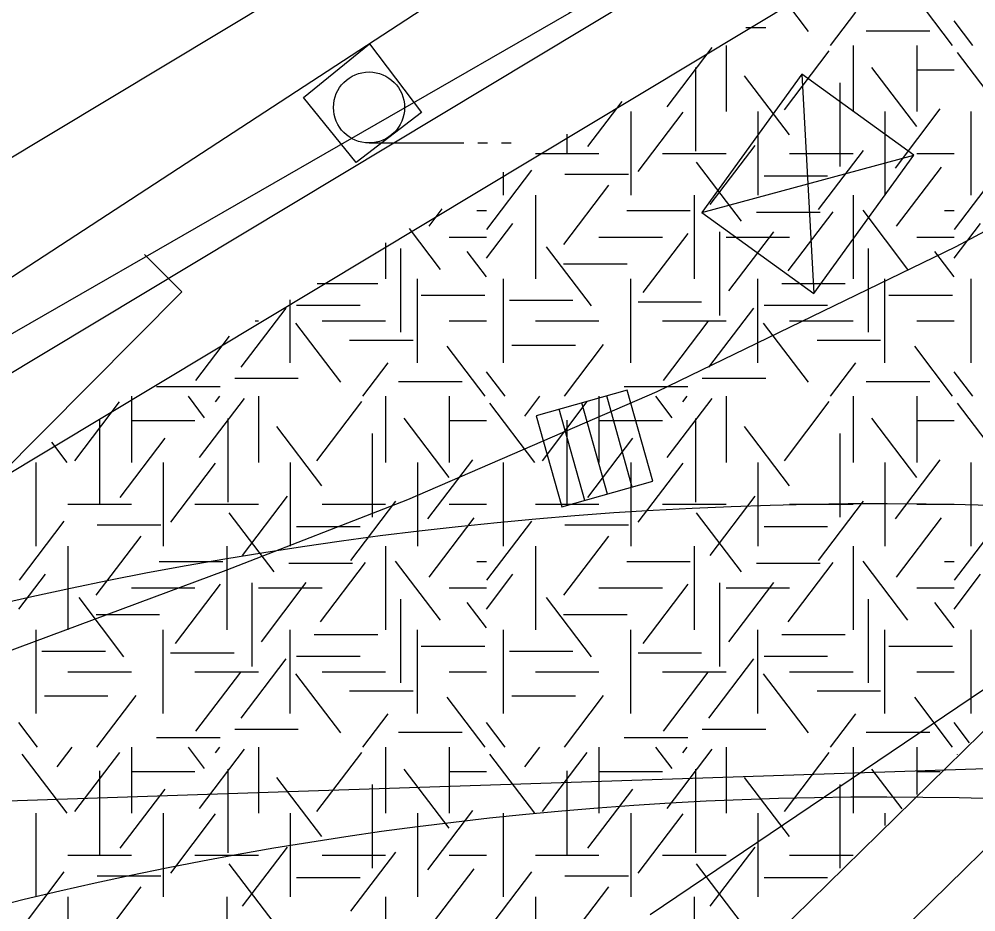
# Model space of a CAD drawing. Extents: x 419101 to 420177, y 4451541 to 4452254.
# Drawn here: x 420067.43 to 420087.64, y 4451873.75 to 4451892.61 of the extents above; entities that cross this region are included whole.
import ezdxf

# ---------------------------------------------------------------- set-up
doc = ezdxf.new("R2010")
doc.units = 0
for name, color, linetype in [('3_HALİHAZIR', 7, 'Continuous'), ('Level 41', 7, 'Continuous'), ('Level 60', 7, 'Continuous'), ('Level 62', 7, 'Continuous'), ('TRAMVAY_HATTI', 7, 'Continuous')]:
    doc.layers.add(name, color=color, linetype=linetype)

msp = doc.modelspace()

# ---------------------------------------------------------------- linework, layer by layer
at = {"layer": '3_HALİHAZIR'}
for p, q in [((420074.819, 4451889.992), (420076.819, 4451889.992)), ((420077.119, 4451889.992), (420077.319, 4451889.992)), ((420077.619, 4451889.992), (420077.819, 4451889.992)), ((420080.276, 4451884.772), (420078.35, 4451884.231)), ((420080.276, 4451884.772), (420078.35, 4451884.231)), ((420080.381, 4451882.724), (420079.84, 4451884.65)), ((420080.817, 4451882.847), (420080.276, 4451884.772)), ((420080.817, 4451882.847), (420080.276, 4451884.772)), ((420079.854, 4451882.576), (420079.313, 4451884.502)), ((420078.35, 4451884.231), (420078.891, 4451882.306)), ((420078.35, 4451884.231), (420078.891, 4451882.306)), ((420079.377, 4451882.442), (420078.836, 4451884.368)), ((420078.891, 4451882.306), (420080.817, 4451882.847)), ((420078.891, 4451882.306), (420080.817, 4451882.847))]:
    msp.add_line(p, q, dxfattribs=at)
for points in [[(420019.749, 4451866.699), (420043.099, 4451872.649), (420052.006, 4451874.842), (420057.194, 4451876.117), (420062.402, 4451877.65), (420066.171, 4451878.88), (420071.798, 4451880.972), (420075.639, 4451882.461), (420080.907, 4451884.743), (420087.223, 4451887.805), (420091.218, 4451889.941), (420097.649, 4451893.519), (420100.952, 4451895.591), (420104.734, 4451898.224), (420109.881, 4451901.723)], [(420074.546, 4451889.58), (420073.435, 4451890.956), (420074.832, 4451892.089), (420075.926, 4451890.639)], [(420083.966, 4451891.447), (420084.214, 4451886.812)], [(420075.926, 4451890.639), (420074.546, 4451889.58)], [(420081.849, 4451888.525), (420086.331, 4451889.733)]]:
    msp.add_lwpolyline(points, dxfattribs=at)
msp.add_lwpolyline([(420084.214, 4451886.812), (420086.331, 4451889.733), (420083.966, 4451891.447), (420081.849, 4451888.525)], close=True, dxfattribs=at)
msp.add_circle((420074.819, 4451890.742), 0.75, dxfattribs=at)
at = {"layer": 'Level 41'}
for p, q in [((420087.15, 4451892.052), (420086.348, 4451893.108)), ((420084.101, 4451892.35), (420083.645, 4451892.95)), ((420084.567, 4451892.052), (420085.104, 4451892.758)), ((420087.573, 4451892.052), (420087.179, 4451892.57)), ((420082.78, 4451892.433), (420083.204, 4451892.433)), ((420085.323, 4451892.364), (420086.666, 4451892.364)), ((420081.118, 4451890.758), (420082.067, 4451892.007)), ((420082.362, 4451892.052), (420082.362, 4451890.654)), ((420083.595, 4451890.689), (420084.544, 4451891.939)), ((420085.048, 4451892.052), (420085.048, 4451890.654)), ((420086.391, 4451892.052), (420086.391, 4451890.654)), ((420086.391, 4451892.052), (420086.391, 4451890.654)), ((420088.2, 4451890.654), (420087.251, 4451891.904)), ((420081.718, 4451891.585), (420081.718, 4451889.818)), ((420086.392, 4451890.338), (420085.443, 4451891.587)), ((420086.391, 4451891.538), (420087.179, 4451891.538)), ((420083.702, 4451890.163), (420082.753, 4451891.412)), ((420084.766, 4451891.264), (420084.766, 4451889.497)), ((420079.441, 4451889.917), (420080.164, 4451890.87)), ((420085.94, 4451889.461), (420086.889, 4451890.711)), ((420080.348, 4451890.654), (420080.348, 4451888.887)), ((420080.507, 4451889.392), (420081.456, 4451890.642)), ((420083.034, 4451890.654), (420083.034, 4451888.887)), ((420085.72, 4451890.654), (420085.72, 4451888.887)), ((420085.72, 4451890.654), (420085.72, 4451888.887)), ((420087.541, 4451888.887), (420087.541, 4451890.654)), ((420079.001, 4451890.175), (420079.001, 4451889.783)), ((420082.024, 4451888.691), (420082.975, 4451889.94)), ((420078.333, 4451889.77), (420079.676, 4451889.77)), ((420081.019, 4451889.77), (420082.362, 4451889.77)), ((420083.705, 4451889.77), (420085.048, 4451889.77)), ((420084.315, 4451888.586), (420085.264, 4451889.836)), ((420086.391, 4451889.77), (420087.179, 4451889.77)), ((420082.69, 4451888.341), (420081.74, 4451889.59)), ((420085.966, 4451888.235), (420086.916, 4451889.484)), ((420077.31, 4451888.166), (420078.259, 4451889.415)), ((420077.662, 4451888.887), (420077.662, 4451889.374)), ((420078.957, 4451889.336), (420080.3, 4451889.336)), ((420083.165, 4451889.3), (420084.508, 4451889.3)), ((420087.189, 4451888.166), (420088.138, 4451889.415)), ((420078.935, 4451887.849), (420079.884, 4451889.099)), ((420078.333, 4451888.887), (420078.333, 4451887.12)), ((420081.691, 4451888.887), (420081.691, 4451887.12)), ((420085.048, 4451888.887), (420085.048, 4451887.12)), ((420076.087, 4451888.235), (420076.363, 4451888.598)), ((420077.096, 4451888.563), (420077.3, 4451888.563)), ((420080.263, 4451888.563), (420081.606, 4451888.563)), ((420083.005, 4451888.53), (420084.348, 4451888.53)), ((420083.675, 4451887.289), (420084.625, 4451888.539)), ((420086.205, 4451887.323), (420085.256, 4451888.572)), ((420086.975, 4451888.563), (420087.179, 4451888.563)), ((420077.3, 4451887.557), (420077.859, 4451888.293)), ((420087.179, 4451887.557), (420087.738, 4451888.293)), ((420076.326, 4451887.323), (420075.671, 4451888.185)), ((420080.612, 4451886.833), (420081.562, 4451888.083)), ((420082.223, 4451888.115), (420082.223, 4451886.347)), ((420082.423, 4451886.869), (420083.372, 4451888.118)), ((420075.169, 4451887.884), (420075.169, 4451887.12)), ((420076.512, 4451888.003), (420077.3, 4451888.003)), ((420079.676, 4451888.003), (420081.019, 4451888.003)), ((420082.362, 4451888.003), (420083.705, 4451888.003)), ((420086.391, 4451888.003), (420087.179, 4451888.003)), ((420075.487, 4451887.765), (420075.487, 4451885.997)), ((420077.3, 4451887.163), (420076.894, 4451887.697)), ((420079.52, 4451886.552), (420078.571, 4451887.802)), ((420085.366, 4451887.765), (420085.366, 4451885.997)), ((420087.179, 4451887.163), (420086.773, 4451887.697)), ((420078.93, 4451887.443), (420080.273, 4451887.443)), ((420075.841, 4451885.352), (420075.841, 4451887.12)), ((420077.662, 4451885.352), (420077.662, 4451887.12)), ((420080.348, 4451885.352), (420080.348, 4451887.12)), ((420083.034, 4451885.352), (420083.034, 4451887.12)), ((420085.72, 4451885.352), (420085.72, 4451887.12)), ((420087.541, 4451885.352), (420087.541, 4451887.12)), ((420073.726, 4451887.022), (420075.003, 4451887.022)), ((420083.539, 4451887.022), (420084.882, 4451887.022)), ((420073.155, 4451885.352), (420073.155, 4451886.681)), ((420075.923, 4451886.777), (420077.266, 4451886.777)), ((420077.785, 4451886.671), (420079.128, 4451886.671)), ((420080.502, 4451886.637), (420081.845, 4451886.637)), ((420085.802, 4451886.777), (420087.145, 4451886.777)), ((420072.119, 4451885.255), (420073.068, 4451886.505)), ((420073.286, 4451886.566), (420074.629, 4451886.566)), ((420081.998, 4451885.255), (420082.947, 4451886.505)), ((420083.165, 4451886.566), (420084.508, 4451886.566)), ((420072.411, 4451886.236), (420072.483, 4451886.236)), ((420073.826, 4451886.236), (420075.169, 4451886.236)), ((420076.512, 4451886.236), (420077.3, 4451886.236)), ((420078.333, 4451886.236), (420079.676, 4451886.236)), ((420081.019, 4451886.236), (420082.362, 4451886.236)), ((420083.705, 4451886.236), (420085.048, 4451886.236)), ((420086.391, 4451886.236), (420087.179, 4451886.236)), ((420074.222, 4451884.941), (420073.272, 4451886.19)), ((420081.038, 4451884.976), (420081.987, 4451886.225)), ((420084.101, 4451884.941), (420083.151, 4451886.19)), ((420071.159, 4451884.976), (420071.871, 4451885.914)), ((420074.405, 4451885.829), (420075.748, 4451885.829)), ((420084.284, 4451885.829), (420085.627, 4451885.829)), ((420077.271, 4451884.643), (420076.469, 4451885.699)), ((420077.839, 4451885.725), (420079.181, 4451885.725)), ((420078.947, 4451884.643), (420079.776, 4451885.734)), ((420087.15, 4451884.643), (420086.348, 4451885.699)), ((420074.688, 4451884.643), (420075.225, 4451885.349)), ((420084.567, 4451884.643), (420085.104, 4451885.349)), ((420071.982, 4451885.024), (420073.325, 4451885.024)), ((420077.694, 4451884.643), (420077.3, 4451885.161)), ((420081.861, 4451885.024), (420083.204, 4451885.024)), ((420087.573, 4451884.643), (420087.179, 4451885.161)), ((420070.33, 4451884.849), (420071.673, 4451884.849)), ((420075.444, 4451884.955), (420076.787, 4451884.955)), ((420080.209, 4451884.849), (420081.552, 4451884.849)), ((420085.323, 4451884.955), (420086.666, 4451884.955)), ((420069.797, 4451884.643), (420069.797, 4451883.245)), ((420071.346, 4451884.191), (420071.002, 4451884.643)), ((420071.572, 4451884.523), (420071.663, 4451884.643)), ((420072.483, 4451884.643), (420072.483, 4451883.245)), ((420075.169, 4451884.643), (420075.169, 4451883.245)), ((420076.512, 4451884.643), (420076.512, 4451883.245)), ((420076.512, 4451884.643), (420076.512, 4451883.245)), ((420078.11, 4451884.226), (420078.427, 4451884.643)), ((420079.676, 4451884.643), (420079.676, 4451883.245)), ((420081.225, 4451884.191), (420080.881, 4451884.643)), ((420081.451, 4451884.523), (420081.542, 4451884.643)), ((420082.362, 4451884.643), (420082.362, 4451883.245)), ((420085.048, 4451884.643), (420085.048, 4451883.245)), ((420086.391, 4451884.643), (420086.391, 4451883.245)), ((420086.391, 4451884.643), (420086.391, 4451883.245)), ((420068.602, 4451883.28), (420069.547, 4451884.524)), ((420071.239, 4451883.349), (420072.189, 4451884.599)), ((420073.716, 4451883.28), (420074.665, 4451884.53)), ((420078.321, 4451883.245), (420077.372, 4451884.495)), ((420078.481, 4451883.28), (420079.43, 4451884.53)), ((420081.118, 4451883.349), (420082.068, 4451884.599)), ((420083.595, 4451883.28), (420084.544, 4451884.53)), ((420088.2, 4451883.245), (420087.251, 4451884.495)), ((420069.122, 4451884.141), (420069.122, 4451882.374)), ((420069.797, 4451884.129), (420071.14, 4451884.129)), ((420071.839, 4451884.176), (420071.839, 4451882.409)), ((420076.513, 4451882.929), (420075.564, 4451884.178)), ((420076.512, 4451884.129), (420077.3, 4451884.129)), ((420079.001, 4451884.141), (420079.001, 4451882.374)), ((420079.676, 4451884.129), (420081.019, 4451884.129)), ((420081.718, 4451884.176), (420081.718, 4451882.409)), ((420086.392, 4451882.929), (420085.443, 4451884.178)), ((420086.391, 4451884.129), (420087.179, 4451884.129)), ((420073.823, 4451882.754), (420072.874, 4451884.003)), ((420074.887, 4451883.855), (420074.887, 4451882.088)), ((420083.702, 4451882.754), (420082.753, 4451884.003)), ((420084.766, 4451883.855), (420084.766, 4451882.088)), ((420068.442, 4451883.245), (420068.119, 4451883.671)), ((420069.562, 4451882.508), (420070.511, 4451883.758)), ((420079.441, 4451882.508), (420080.39, 4451883.758)), ((420067.783, 4451881.478), (420067.783, 4451883.245)), ((420070.469, 4451883.245), (420070.469, 4451881.478)), ((420070.628, 4451881.983), (420071.577, 4451883.233)), ((420073.155, 4451883.245), (420073.155, 4451881.478)), ((420075.841, 4451883.245), (420075.841, 4451881.478)), ((420075.841, 4451883.245), (420075.841, 4451881.478)), ((420076.061, 4451882.052), (420077.01, 4451883.302)), ((420077.662, 4451881.478), (420077.662, 4451883.245)), ((420080.348, 4451883.245), (420080.348, 4451881.478)), ((420080.507, 4451881.983), (420081.456, 4451883.233)), ((420083.034, 4451883.245), (420083.034, 4451881.478)), ((420085.72, 4451883.245), (420085.72, 4451881.478)), ((420085.72, 4451883.245), (420085.72, 4451881.478)), ((420085.94, 4451882.052), (420086.889, 4451883.302)), ((420087.541, 4451881.478), (420087.541, 4451883.245)), ((420072.145, 4451881.282), (420073.096, 4451882.531)), ((420074.436, 4451881.177), (420075.385, 4451882.427)), ((420082.024, 4451881.282), (420082.975, 4451882.531)), ((420084.315, 4451881.177), (420085.264, 4451882.427)), ((420068.454, 4451882.361), (420069.797, 4451882.361)), ((420071.14, 4451882.361), (420072.483, 4451882.361)), ((420073.826, 4451882.361), (420075.169, 4451882.361)), ((420076.512, 4451882.361), (420077.3, 4451882.361)), ((420078.333, 4451882.361), (420079.676, 4451882.361)), ((420081.019, 4451882.361), (420082.362, 4451882.361)), ((420083.705, 4451882.361), (420085.048, 4451882.361)), ((420086.391, 4451882.361), (420087.179, 4451882.361)), ((420067.431, 4451880.757), (420068.38, 4451882.006)), ((420072.811, 4451880.932), (420071.861, 4451882.181)), ((420076.087, 4451880.826), (420077.037, 4451882.075)), ((420077.31, 4451880.757), (420078.259, 4451882.006)), ((420082.69, 4451880.932), (420081.74, 4451882.181)), ((420085.966, 4451880.826), (420086.916, 4451882.075)), ((420087.189, 4451880.757), (420088.138, 4451882.006)), ((420069.078, 4451881.927), (420070.421, 4451881.927)), ((420073.286, 4451881.891), (420074.629, 4451881.891)), ((420078.957, 4451881.927), (420080.3, 4451881.927)), ((420083.165, 4451881.891), (420084.508, 4451881.891)), ((420069.056, 4451880.44), (420070.005, 4451881.69)), ((420078.935, 4451880.44), (420079.884, 4451881.69)), ((420068.454, 4451881.478), (420068.454, 4451879.711)), ((420071.812, 4451881.478), (420071.812, 4451879.711)), ((420075.169, 4451881.478), (420075.169, 4451879.711)), ((420078.333, 4451881.478), (420078.333, 4451879.711)), ((420081.691, 4451881.478), (420081.691, 4451879.711)), ((420085.048, 4451881.478), (420085.048, 4451879.711)), ((420070.384, 4451881.154), (420071.727, 4451881.154)), ((420073.126, 4451881.121), (420074.469, 4451881.121)), ((420073.796, 4451879.88), (420074.746, 4451881.13)), ((420076.326, 4451879.914), (420075.377, 4451881.163)), ((420077.096, 4451881.154), (420077.3, 4451881.154)), ((420080.263, 4451881.154), (420081.606, 4451881.154)), ((420083.005, 4451881.121), (420084.348, 4451881.121)), ((420083.675, 4451879.88), (420084.625, 4451881.13)), ((420086.205, 4451879.914), (420085.256, 4451881.163)), ((420086.975, 4451881.154), (420087.179, 4451881.154)), ((420067.421, 4451880.148), (420067.98, 4451880.884)), ((420077.3, 4451880.148), (420077.859, 4451880.884)), ((420087.179, 4451880.148), (420087.738, 4451880.884)), ((420069.797, 4451880.594), (420071.14, 4451880.594)), ((420070.733, 4451879.424), (420071.683, 4451880.674)), ((420072.344, 4451880.706), (420072.344, 4451878.938)), ((420072.483, 4451880.594), (420073.826, 4451880.594)), ((420072.544, 4451879.46), (420073.493, 4451880.709)), ((420076.512, 4451880.594), (420077.3, 4451880.594)), ((420079.676, 4451880.594), (420081.019, 4451880.594)), ((420080.612, 4451879.424), (420081.562, 4451880.674)), ((420082.223, 4451880.706), (420082.223, 4451878.938)), ((420082.362, 4451880.594), (420083.705, 4451880.594)), ((420082.423, 4451879.46), (420083.372, 4451880.709)), ((420086.391, 4451880.594), (420087.179, 4451880.594)), ((420069.641, 4451879.143), (420068.692, 4451880.393)), ((420079.52, 4451879.143), (420078.571, 4451880.393)), ((420075.487, 4451880.356), (420075.487, 4451878.588)), ((420077.3, 4451879.754), (420076.894, 4451880.288)), ((420085.366, 4451880.356), (420085.366, 4451878.588)), ((420087.179, 4451879.754), (420086.773, 4451880.288)), ((420069.051, 4451880.034), (420070.394, 4451880.034)), ((420078.93, 4451880.034), (420080.273, 4451880.034)), ((420067.783, 4451877.943), (420067.783, 4451879.711)), ((420070.469, 4451877.943), (420070.469, 4451879.711)), ((420073.155, 4451877.943), (420073.155, 4451879.711)), ((420073.66, 4451879.613), (420075.003, 4451879.613)), ((420075.841, 4451877.943), (420075.841, 4451879.711)), ((420077.662, 4451877.943), (420077.662, 4451879.711)), ((420080.348, 4451877.943), (420080.348, 4451879.711)), ((420083.034, 4451877.943), (420083.034, 4451879.711)), ((420083.539, 4451879.613), (420084.882, 4451879.613)), ((420085.72, 4451877.943), (420085.72, 4451879.711)), ((420087.541, 4451877.943), (420087.541, 4451879.711)), ((420075.923, 4451879.368), (420077.266, 4451879.368)), ((420085.802, 4451879.368), (420087.145, 4451879.368)), ((420067.906, 4451879.262), (420069.249, 4451879.262)), ((420070.623, 4451879.228), (420071.966, 4451879.228)), ((420077.785, 4451879.262), (420079.128, 4451879.262)), ((420080.502, 4451879.228), (420081.845, 4451879.228)), ((420072.119, 4451877.846), (420073.068, 4451879.096)), ((420073.286, 4451879.157), (420074.629, 4451879.157)), ((420081.998, 4451877.846), (420082.947, 4451879.096)), ((420083.165, 4451879.157), (420084.508, 4451879.157)), ((420068.454, 4451878.827), (420069.797, 4451878.827)), ((420071.14, 4451878.827), (420072.483, 4451878.827)), ((420071.159, 4451877.567), (420072.108, 4451878.816)), ((420074.222, 4451877.532), (420073.272, 4451878.781)), ((420073.826, 4451878.827), (420075.169, 4451878.827)), ((420076.512, 4451878.827), (420077.3, 4451878.827)), ((420078.333, 4451878.827), (420079.676, 4451878.827)), ((420081.019, 4451878.827), (420082.362, 4451878.827)), ((420081.038, 4451877.567), (420081.987, 4451878.816)), ((420084.101, 4451877.532), (420083.151, 4451878.781)), ((420083.705, 4451878.827), (420085.048, 4451878.827)), ((420086.391, 4451878.827), (420087.179, 4451878.827)), ((420074.405, 4451878.42), (420075.748, 4451878.42)), ((420084.284, 4451878.42), (420085.627, 4451878.42)), ((420067.96, 4451878.316), (420069.302, 4451878.316)), ((420069.068, 4451877.234), (420069.897, 4451878.325)), ((420077.271, 4451877.234), (420076.469, 4451878.29)), ((420077.839, 4451878.316), (420079.181, 4451878.316)), ((420078.947, 4451877.234), (420079.776, 4451878.325)), ((420087.15, 4451877.234), (420086.348, 4451878.29)), ((420067.815, 4451877.234), (420067.421, 4451877.752)), ((420074.688, 4451877.234), (420075.225, 4451877.94)), ((420077.694, 4451877.234), (420077.3, 4451877.752)), ((420084.567, 4451877.234), (420085.104, 4451877.94)), ((420087.505, 4451877.324), (420087.179, 4451877.752)), ((420071.982, 4451877.615), (420073.325, 4451877.615)), ((420075.444, 4451877.546), (420076.787, 4451877.546)), ((420081.861, 4451877.615), (420083.204, 4451877.615)), ((420085.323, 4451877.546), (420086.666, 4451877.546)), ((420070.33, 4451877.44), (420071.673, 4451877.44)), ((420080.209, 4451877.44), (420081.552, 4451877.44)), ((420068.231, 4451876.817), (420068.548, 4451877.234)), ((420069.797, 4451877.234), (420069.797, 4451875.836)), ((420071.346, 4451876.782), (420071.002, 4451877.234)), ((420071.239, 4451875.94), (420072.189, 4451877.19)), ((420071.572, 4451877.114), (420071.663, 4451877.234)), ((420072.483, 4451877.234), (420072.483, 4451875.836)), ((420075.169, 4451877.234), (420075.169, 4451875.836)), ((420076.512, 4451877.234), (420076.512, 4451875.836)), ((420076.512, 4451877.234), (420076.512, 4451875.836)), ((420078.11, 4451876.817), (420078.427, 4451877.234)), ((420079.676, 4451877.234), (420079.676, 4451875.836)), ((420081.225, 4451876.782), (420080.881, 4451877.234)), ((420081.118, 4451875.94), (420082.068, 4451877.19)), ((420081.451, 4451877.114), (420081.542, 4451877.234)), ((420082.362, 4451877.234), (420082.362, 4451875.836)), ((420085.048, 4451877.234), (420085.048, 4451875.836)), ((420086.391, 4451877.234), (420086.391, 4451876.235)), ((420086.391, 4451877.234), (420086.391, 4451876.235)), ((420068.442, 4451875.836), (420067.493, 4451877.086)), ((420068.602, 4451875.871), (420069.551, 4451877.121)), ((420073.716, 4451875.871), (420074.665, 4451877.121)), ((420078.321, 4451875.836), (420077.372, 4451877.086)), ((420078.481, 4451875.871), (420079.43, 4451877.121)), ((420083.595, 4451875.871), (420084.544, 4451877.121)), ((420087.255, 4451877.08), (420087.251, 4451877.086)), ((420069.122, 4451876.732), (420069.122, 4451874.965)), ((420071.839, 4451876.767), (420071.839, 4451875)), ((420076.513, 4451875.52), (420075.564, 4451876.769)), ((420079.001, 4451876.732), (420079.001, 4451874.965)), ((420081.718, 4451876.767), (420081.718, 4451875)), ((420086.08, 4451875.931), (420085.443, 4451876.769)), ((420069.797, 4451876.72), (420071.14, 4451876.72)), ((420073.823, 4451875.345), (420072.874, 4451876.594)), ((420076.512, 4451876.72), (420077.3, 4451876.72)), ((420079.676, 4451876.72), (420081.019, 4451876.72)), ((420083.702, 4451875.345), (420082.753, 4451876.594)), ((420086.391, 4451876.72), (420086.887, 4451876.72)), ((420069.562, 4451875.099), (420070.511, 4451876.349)), ((420074.887, 4451876.446), (420074.887, 4451874.679)), ((420079.441, 4451875.099), (420080.39, 4451876.349)), ((420084.766, 4451876.446), (420084.766, 4451874.679)), ((420067.783, 4451874.069), (420067.783, 4451875.836)), ((420070.469, 4451875.836), (420070.469, 4451874.069)), ((420070.628, 4451874.574), (420071.577, 4451875.824)), ((420073.155, 4451875.836), (420073.155, 4451874.069)), ((420075.841, 4451875.836), (420075.841, 4451874.069)), ((420075.841, 4451875.836), (420075.841, 4451874.069)), ((420076.061, 4451874.643), (420077.01, 4451875.893)), ((420077.662, 4451874.069), (420077.662, 4451875.836)), ((420080.348, 4451875.836), (420080.348, 4451874.069)), ((420080.507, 4451874.574), (420081.456, 4451875.824)), ((420083.034, 4451875.836), (420083.034, 4451874.069)), ((420085.72, 4451875.836), (420085.72, 4451875.579)), ((420085.72, 4451875.836), (420085.72, 4451875.579)), ((420072.145, 4451873.873), (420073.096, 4451875.122)), ((420082.024, 4451873.873), (420082.975, 4451875.122)), ((420068.454, 4451874.952), (420069.797, 4451874.952)), ((420071.14, 4451874.952), (420072.483, 4451874.952)), ((420073.826, 4451874.952), (420075.169, 4451874.952)), ((420074.436, 4451873.768), (420075.385, 4451875.018)), ((420076.512, 4451874.952), (420077.3, 4451874.952)), ((420078.333, 4451874.952), (420079.676, 4451874.952)), ((420081.019, 4451874.952), (420082.362, 4451874.952)), ((420083.705, 4451874.952), (420085.048, 4451874.952)), ((420072.811, 4451873.523), (420071.861, 4451874.772)), ((420082.69, 4451873.523), (420081.74, 4451874.772)), ((420067.431, 4451873.348), (420068.38, 4451874.597)), ((420069.078, 4451874.518), (420070.421, 4451874.518)), ((420076.087, 4451873.417), (420077.037, 4451874.666)), ((420077.31, 4451873.348), (420078.259, 4451874.597)), ((420078.957, 4451874.518), (420080.3, 4451874.518)), ((420073.286, 4451874.482), (420074.629, 4451874.482)), ((420083.165, 4451874.482), (420084.508, 4451874.482)), ((420069.056, 4451873.031), (420070.005, 4451874.281)), ((420078.935, 4451873.031), (420079.884, 4451874.281)), ((420068.454, 4451874.069), (420068.454, 4451872.302)), ((420071.812, 4451874.069), (420071.812, 4451872.302)), ((420075.169, 4451874.069), (420075.169, 4451872.302)), ((420078.333, 4451874.069), (420078.333, 4451872.302)), ((420081.691, 4451874.069), (420081.691, 4451872.302))]:
    msp.add_line(p, q, dxfattribs=at)
at = {"layer": 'Level 60'}
msp.add_line((420101.457, 4451887.652), (420080.762, 4451873.695), dxfattribs=at)
for points in [[(420142.427, 4451991.503), (420143.381, 4451989.115), (420142.654, 4451964.019), (420139.382, 4451943.65), (420118.662, 4451922.191), (420101.577, 4451905.823), (420079.039, 4451892.729), (420044.868, 4451873.088), (420028.336, 4451864.584)], [(420059.722, 4451878.428), (420057.976, 4451881.106), (420076.938, 4451893.472), (420076.628, 4451905.238)]]:
    msp.add_lwpolyline(points, dxfattribs=at)
for radius in [83.044, 76.85]:
    msp.add_arc((420085.648, 4451799.328), radius, 67.65982, 104.21064, dxfattribs=at)
at = {"layer": 'Level 62'}
for p, q in [((420051.806, 4451873.755), (420107.409, 4451907.174)), ((420051.806, 4451873.755), (420107.409, 4451907.174)), ((420051.806, 4451873.755), (420107.409, 4451907.174)), ((420078.313, 4451868.283), (420112.612, 4451901.857)), ((420078.313, 4451868.283), (420112.612, 4451901.857)), ((420078.313, 4451868.283), (420112.612, 4451901.857)), ((420078.739, 4451866.181), (420113.864, 4451900.562)), ((420048.767, 4451874.028), (420087.335, 4451897.208)), ((420037.495, 4451871.795), (420073.031, 4451893.154)), ((420070.072, 4451887.637), (420070.864, 4451886.849)), ((420070.072, 4451887.637), (420070.864, 4451886.849)), ((420070.072, 4451887.637), (420070.864, 4451886.849)), ((420070.864, 4451886.849), (420058.11, 4451874.029)), ((420070.864, 4451886.849), (420058.11, 4451874.029)), ((420070.864, 4451886.849), (420058.11, 4451874.029))]:
    msp.add_line(p, q, dxfattribs=at)
at = {"layer": 'TRAMVAY_HATTI'}
msp.add_lwpolyline([(419987.319, 4451873.445), (420047.032, 4451875.428), (420052.033, 4451875.594), (420057.882, 4451875.788), (420071.618, 4451876.244), (420095.115, 4451877.024), (420122.541, 4451877.935), (420129.711, 4451878.975), (420137.977, 4451881.756), (420144.107, 4451884.919), (420148.944, 4451888.964)], dxfattribs=at)

doc.saveas('drawing.dxf')
